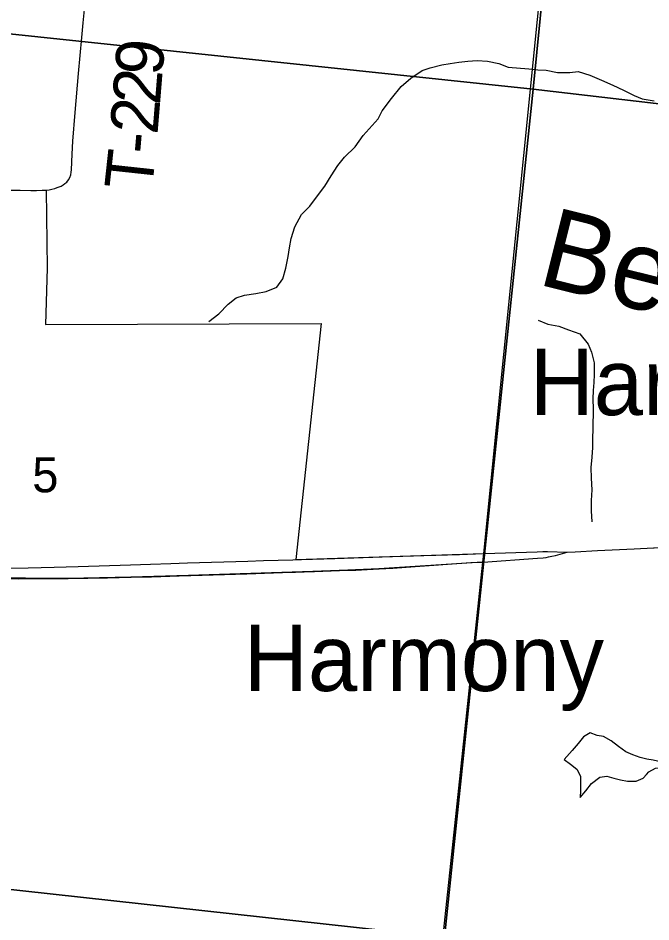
# Model space of a CAD drawing. Extents: x 1410790 to 1770854, y 566777 to 831614.
# Drawn here: x 1628404 to 1632378, y 700569 to 706248 of the extents above; entities that cross this region are included whole.
import ezdxf

# ---------------------------------------------------------------- set-up
doc = ezdxf.new("R2010")
doc.units = 0
for name, color, linetype in [('GM_X_City_Street', 7, 'Continuous'), ('GM_X_Corporation', 7, 'Continuous'), ('GM_X_Minor_Lake', 7, 'Continuous'), ('GM_X_Minor_River', 7, 'Continuous'), ('GM_X_Minor_River_Text', 7, 'Continuous'), ('GM_X_Section', 7, 'Continuous'), ('GM_X_Section_Text', 7, 'Continuous'), ('GM_X_Township', 7, 'Continuous'), ('GM_X_Township_Road', 7, 'Continuous'), ('GM_X_Township_Road_Text', 7, 'Continuous'), ('GM_X_Unincorporated_Text', 7, 'Continuous'), ('GM_X_US_Route', 7, 'Continuous')]:
    doc.layers.add(name, color=color, linetype=linetype)

msp = doc.modelspace()

# ---------------------------------------------------------------- linework, layer by layer
at = {"layer": 'GM_X_City_Street'}
msp.add_lwpolyline([(1627105.5, 704983.6), (1627155.7, 704979.8), (1627202.5, 704977.3), (1627233.7, 704978.2), (1627256.9, 704979.7), (1627275.7, 704982), (1627336.7, 704993.8), (1627400.4, 705007.7), (1627500.8, 705029.3), (1627723.9, 705080.7), (1627851.2, 705110.8), (1627962.4, 705136.9), (1628011.5, 705148.5), (1628071.1, 705158.9), (1628128.3, 705164.5), (1628182.6, 705167.4), (1628240.3, 705168), (1628319.3, 705167.8), (1628416.7, 705166.4), (1628484.2, 705165.8)], dxfattribs=at)
at = {"layer": 'GM_X_Corporation'}
msp.add_lwpolyline([(1628319.3, 705167.8), (1628416.7, 705166.4), (1628519.3, 705165.5), (1628555.2, 705166.4), (1628579.3, 705167.8), (1628586.6, 704675.9), (1628575.9, 704321.8), (1630307.2, 704328.8), (1630148.4, 702845.5), (1631326.5, 702883.4), (1631321, 702829.2), (1630668.7, 702787.7), (1630474.9, 702778.3), (1630255.9, 702770.6), (1629474.9, 702744.8), (1629112.6, 702734.7), (1628717.9, 702726.9), (1627641.4, 702735)], dxfattribs=at)
at = {"layer": 'GM_X_Minor_Lake'}
for points in [[(1632350.1, 701496), (1632364.6, 701512.8), (1632406.8, 701534.5), (1632448.8, 701540.2), (1632488.8, 701545.8), (1632439.1, 701574.3), (1632393.2, 701584.7), (1632353.3, 701591), (1632311.5, 701601.4), (1632265.6, 701617.8), (1632219.9, 701638.2), (1632174.2, 701670.6), (1632128.5, 701707.1), (1632080.8, 701733.5), (1632040.9, 701739.9), (1631997.1, 701756.2), (1631954.9, 701732.5), (1631922.6, 701690.8), (1631884.2, 701645), (1631833.8, 701589.3)], [(1631833.8, 701589.3), (1631873.5, 701560.9), (1631913.2, 701528.6), (1631936.7, 701484.3), (1631935.9, 701394.2), (1631933.6, 701350.1), (1631969.9, 701391.9), (1632006.3, 701437.7), (1632058.6, 701479.3), (1632100.6, 701484.9), (1632146.5, 701472.5), (1632188.3, 701462.2), (1632232.2, 701453.8), (1632286.2, 701453.4), (1632330.3, 701473), (1632350.1, 701496)]]:
    msp.add_lwpolyline(points, dxfattribs=at)
at = {"layer": 'GM_X_Minor_River'}
for points in [[(1629602.1, 704341.4), (1629664.4, 704390.1), (1629722.9, 704449.8), (1629773.2, 704491.4), (1629825.3, 704507), (1629897.3, 704518.5), (1629961.4, 704529.9), (1630029.6, 704557.4), (1630066, 704609.2), (1630084.6, 704677.2), (1630101.2, 704749.2), (1630107.7, 704805.3), (1630118.2, 704863.3), (1630142.8, 704937.3), (1630183.5, 705013.1), (1630235.9, 705066.8), (1630278.4, 705122.5), (1630331, 705192.2), (1630369.5, 705258), (1630412.1, 705321.8), (1630454.5, 705373.6), (1630521, 705439.2), (1630571.6, 705510.9), (1630664.5, 705614.3), (1630690.9, 705666.2), (1630749.5, 705743.9), (1630810.1, 705817.5), (1630870.6, 705871.2), (1630940.9, 705918.7), (1630991, 705936.3), (1631065.1, 705953.7), (1631117.2, 705963.3), (1631171.2, 705970.9), (1631229.2, 705978.4), (1631287.2, 705981.9), (1631351.1, 705977.4), (1631422.9, 705962.8), (1631482.7, 705940.2), (1631612.4, 705929.1), (1631668.3, 705922.7), (1631720.3, 705920.2), (1631792.1, 705905.6), (1631870, 705906.9), (1631922, 705912.5), (1631995.8, 705889.9), (1632067.4, 705857.2), (1632139.1, 705826.5), (1632206.7, 705795.9), (1632272.4, 705761.3), (1632324.2, 705740.8), (1632398, 705728.2)], [(1631670.3, 704349.9), (1631732, 704325), (1631799.9, 704312.4), (1631861.6, 704289.8), (1631931.3, 704263.2), (1631984.7, 704198.6), (1632006.2, 704148.4), (1632021.6, 704082.1), (1632023, 704008), (1632020.5, 703957.9), (1632016.1, 703907.8), (1632013.6, 703855.8), (1632015.1, 703791.6), (1632014, 703671.4), (1632011.4, 703603.3), (1632010.9, 703549.2), (1632006.4, 703489.2), (1632001.8, 703425.1), (1632003.2, 703356.9), (1632006.6, 703284.8), (1632004, 703216.7), (1632003.4, 703152.6), (1632006.8, 703082.4)]]:
    msp.add_lwpolyline(points, dxfattribs=at)
at = {"layer": 'GM_X_Section'}
for points in [[(1626541.7, 711792.7), (1632179.6, 711257), (1631638.2, 705801), (1626009.2, 706398.7)], [(1632179.6, 711257), (1637163.8, 710735.7), (1636885.2, 705190.3), (1631638.2, 705801)], [(1626009.2, 706398.7), (1631638.2, 705801), (1631082.5, 700473.2), (1625593.5, 701077.1)], [(1631638.2, 705801), (1636885.2, 705190.3), (1636360.6, 699952), (1631082.5, 700473.2)], [(1625593.5, 701077.1), (1631082.5, 700473.2), (1630488.5, 695128), (1625091.4, 695724.7)]]:
    msp.add_lwpolyline(points, close=True, dxfattribs=at)
at = {"layer": 'GM_X_Township'}
for points in [[(1618894.5, 712517.2), (1623710.9, 712046), (1629354.2, 711518.6), (1632167.4, 711240.7), (1631916.2, 708742.9), (1631326.5, 702883.4), (1631321, 702829.2), (1631070.4, 700463), (1630881.2, 698711.1), (1630864.1, 698559.5), (1630490.7, 695105.8), (1630185.5, 692523.4), (1629885.3, 689842.3), (1629646.5, 687839.8), (1629632, 687706.9), (1629570.2, 687086.3), (1628687.9, 679299.8)], [(1642695.3, 710171.5), (1637152.1, 710725.5), (1632167.4, 711240.7), (1631916.2, 708742.9), (1631326.5, 702883.4), (1631321, 702829.2), (1631070.4, 700463), (1630881.2, 698711.1), (1630864.1, 698559.5), (1630490.7, 695105.8), (1630185.5, 692523.4), (1629885.3, 689842.3), (1629646.5, 687839.8), (1629632, 687706.9), (1629570.2, 687086.3), (1628687.9, 679299.8)]]:
    msp.add_lwpolyline(points, dxfattribs=at)
at = {"layer": 'GM_X_Township_Road'}
msp.add_lwpolyline([(1628484.2, 705165.8), (1628519.3, 705165.5), (1628555.2, 705166.4), (1628579.4, 705167.8), (1628599.2, 705169.8), (1628616.2, 705173.1), (1628633.7, 705177.8), (1628650.3, 705183.9), (1628673.9, 705192.9), (1628687.2, 705200), (1628698.5, 705208), (1628709.4, 705217.5), (1628721.4, 705231.3), (1628729.5, 705246.7), (1628734.6, 705262.9), (1628737.4, 705279.3), (1628738.9, 705295.7), (1628742.5, 705394), (1628747.2, 705475.7), (1628762.1, 705655), (1628784.2, 705899.4), (1628804.4, 706126.3), (1628812.9, 706217.5), (1628830.4, 706387.8)], dxfattribs=at)
at = {"layer": 'GM_X_US_Route'}
for points in [[(1631852.3, 702891.9), (1631901.9, 702894.1), (1632042.3, 702901.8), (1632273.1, 702913.6), (1632395.4, 702919.8), (1632399.8, 702920), (1632836.6, 702935.9), (1632902.2, 702938.2), (1633473.1, 702954.9), (1633475.6, 702955), (1633671.7, 702959.5), (1633852.6, 702960), (1634002.2, 702962.9)], [(1628320, 702791.9), (1628467.8, 702793), (1628631.1, 702797.1), (1628781.1, 702801.3), (1629109.9, 702812.5), (1629235.1, 702816.6), (1629363.8, 702820.9), (1629467, 702824.3), (1629847, 702836.6), (1629944.7, 702839), (1630130, 702845.1), (1630148.4, 702845.5), (1630184.8, 702846.7), (1630394.3, 702853.4), (1630690.6, 702863.1), (1630952, 702871.7), (1631176.8, 702878), (1631326.5, 702883.4), (1631330.8, 702883.6), (1631664.9, 702895.3), (1631699.9, 702896.6), (1631729.1, 702896.3), (1631852.3, 702891.9)], [(1631324.3, 702829.4), (1631665.3, 702854.7), (1631700.9, 702857.3), (1631721, 702859.4), (1631736.2, 702861.9), (1631756.3, 702866.1), (1631778.2, 702871.1), (1631852.3, 702891.9)], [(1630671, 702787.8), (1630757, 702792.4), (1630897.8, 702802.2), (1631246.9, 702826.7), (1631321, 702829.2), (1631324.3, 702829.4)], [(1629478.5, 702744.9), (1629489.3, 702745.1), (1629840.7, 702756.3), (1630064.6, 702763.9), (1630147.1, 702766.2), (1630255.9, 702770.5), (1630266, 702771), (1630474.9, 702778.3), (1630475.8, 702778.3)], [(1630475.8, 702778.3), (1630524.7, 702780), (1630668.7, 702787.7), (1630671, 702787.8)], [(1627673.1, 702734.7), (1627701, 702734.5), (1628021.2, 702730.7), (1628408.4, 702725.3), (1628717.9, 702726.9), (1628966.4, 702730.7), (1629112.6, 702734.7), (1629114.3, 702734.8)], [(1629114.3, 702734.8), (1629241.6, 702738.3), (1629474.9, 702744.8), (1629478.5, 702744.9)]]:
    msp.add_lwpolyline(points, dxfattribs=at)

# ---------------------------------------------------------------- texts
at = {"layer": 'GM_X_Minor_River_Text'}
msp.add_text('Beaver', height=500, rotation=345.9933, dxfattribs=at).set_placement((1631655.6, 704578.1))
at = {"layer": 'GM_X_Section_Text'}
msp.add_text('5', height=221, rotation=0, dxfattribs=at).set_placement((1628492.9, 703268.2))
at = {"layer": 'GM_X_Township_Road_Text'}
for s, rotation, p in [('9', 85.3829, (1629309.2, 705880.8)), ('2', 85.3648, (1629294.3, 705696.5)), ('2', 85.2879, (1629279.1, 705511.9)), ('-', 85.0955, (1629268.5, 705388)), ('T', 83.8169, (1629243.6, 705157.7))]:
    msp.add_text(s, height=300, rotation=rotation, dxfattribs=at).set_placement(p)
at = {"layer": 'GM_X_Unincorporated_Text'}
for s, p in [('Harmony Estates Mobile Ho', (1631616.9, 703753.3)), ('Harmony', (1629821.7, 702019.7))]:
    msp.add_text(s, height=417, rotation=0, dxfattribs=at).set_placement(p)

doc.saveas('drawing.dxf')
